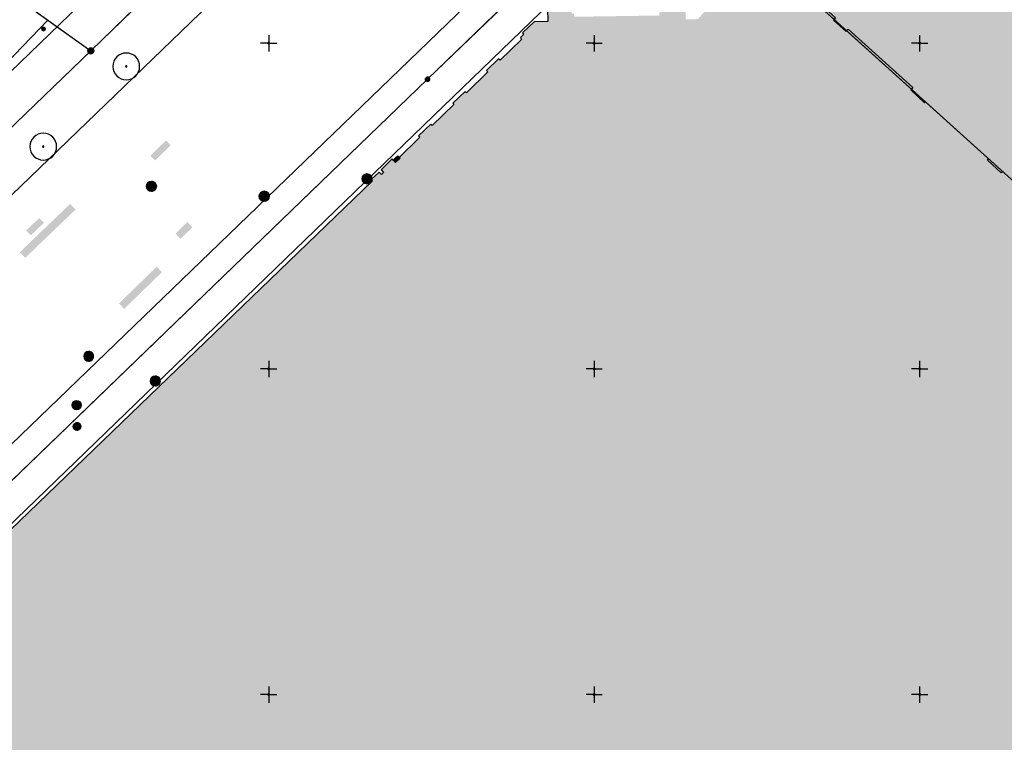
# Model space of a CAD drawing. Header units: metres. Extents: x 2695560 to 2696939, y 1260491 to 1262050.
# Tile 838 of 1005: x 2696207 to 2696282, y 1261446 to 1261502. Entities that reach past the tile are written whole.
import ezdxf

# ---------------------------------------------------------------- set-up
doc = ezdxf.new("R2010")
doc.units = ezdxf.units.M
doc.linetypes.add('AUSGEZOGEN', pattern=[0])
for name, color, linetype in [('XR$1$AV_Gebäudeflächen (BB)', 7, 'AUSGEZOGEN'), ('XR$1$AV_Grenzpunkte', 7, 'AUSGEZOGEN'), ('XR$1$AV_Koordinatennetzpunkte', 7, 'AUSGEZOGEN'), ('XR$1$AV_Linien (BB)', 7, 'AUSGEZOGEN'), ('XR$1$AV_Linien (EO)', 7, 'AUSGEZOGEN'), ('XR$1$AW_LK_Schachtdeckel', 24, 'AUSGEZOGEN'), ('XR$1$EW_LK_Bauwerk', 1, 'AUSGEZOGEN'), ('XR$1$EW_LK_Knoten', 1, 'AUSGEZOGEN'), ('XR$1$FM_LK_SW_TRASSEKNOTEN', 94, 'AUSGEZOGEN'), ('XR$1$GR_Baum', 94, 'AUSGEZOGEN'), ('XR$1$Liegenschaftsgrenzen', 7, 'AUSGEZOGEN'), ('XR$1$PFAV', 255, 'AUSGEZOGEN'), ('XR$1$PFAW', 255, 'AUSGEZOGEN'), ('XR$1$PFEW', 255, 'AUSGEZOGEN'), ('XR$1$PFWFM', 255, 'AUSGEZOGEN'), ('XR$1$RAEW', 8, 'AUSGEZOGEN'), ('XR$1$RP_Abstandslinie', 7, 'AUSGEZOGEN')]:
    doc.layers.add(name, color=color, linetype=linetype)

# ---------------------------------------------------------------- blocks, each defined once
blk = doc.blocks.new('COMPLEXOBJECT_570')
at = {"layer": 'XR$1$AV_Linien (BB)', "color": 7, "linetype": 'AUSGEZOGEN', "transparency": 33554687}
blk.add_lwpolyline([(6122.944, 11389.806), (6147.719, 11413.717), (6200.105, 11464.281), (6253.274, 11515.569)], dxfattribs=at)
blk = doc.blocks.new('COMPLEXOBJECT_580')
at = {"layer": 'XR$1$AV_Linien (BB)', "color": 7, "linetype": 'AUSGEZOGEN', "transparency": 33554687}
blk.add_lwpolyline([(6227.704, 11510.007), (6196.498, 11479.946), (6159.711, 11444.383)], dxfattribs=at)
blk = doc.blocks.new('BAV15')
at = {"layer": 'XR$1$PFAV', "transparency": 33554687}
blk.add_hatch(color=7, dxfattribs=at).paths.add_polyline_path([(0.5, 0), (0.49, 0.1), (0.46, 0.2), (0.41, 0.29), (0.34, 0.36), (0.26, 0.42), (0.17, 0.47), (0.08, 0.49), (-0.03, 0.5), (-0.13, 0.48), (-0.22, 0.45), (-0.31, 0.4), (-0.38, 0.33), (-0.44, 0.24), (-0.48, 0.15), (-0.5, 0.05), (-0.5, -0.05), (-0.48, -0.15), (-0.44, -0.24), (-0.38, -0.33), (-0.31, -0.4), (-0.22, -0.45), (-0.13, -0.48), (-0.03, -0.5), (0.08, -0.49), (0.17, -0.47), (0.26, -0.42), (0.34, -0.36), (0.41, -0.29), (0.46, -0.2), (0.49, -0.1)])
at = {"color": 7, "transparency": 33554687}
for start, end in [(90, 270), (270, 90)]:
    blk.add_arc((0, 0), 0.5, start, end, dxfattribs=at)
at = {"layer": 'XR$1$PFAV', "transparency": 33554687}
blk.add_circle((0, 0), 0.5, dxfattribs=at)
blk = doc.blocks.new('BAV2041')
at = {"color": 7, "transparency": 33554687}
for p, q in [((-0.05, 0), (-0.5, 0)), ((0, 0.5), (0, 0.05)), ((0.05, 0), (0.5, 0)), ((0, -0.05), (0, -0.5))]:
    blk.add_line(p, q, dxfattribs=at)
blk.add_circle((0, 0), 0.05, dxfattribs=at)
for start, end in [(90, 270), (270, 90)]:
    blk.add_arc((0, 0), 0.05, start, end, dxfattribs=at)
blk = doc.blocks.new('WBGR1')
at = {"color": 94, "transparency": 33554687}
for radius, start, end in [(1, 90, 270), (1, 270, 90), (0.05, 90, 270), (0.05, 270, 90)]:
    blk.add_arc((0, 0), radius, start, end, dxfattribs=at)
blk = doc.blocks.new('BAW2088')
at = {"layer": 'XR$1$PFAW', "transparency": 33554687}
blk.add_hatch(color=253, dxfattribs=at).paths.add_polyline_path([(0.51, 0), (0.5, 0.101), (0.47, 0.197), (0.421, 0.286), (0.355, 0.362), (0.275, 0.424), (0.184, 0.469), (0.086, 0.494), (-0.015, 0.499), (-0.115, 0.484), (-0.21, 0.449), (-0.296, 0.395), (-0.369, 0.326), (-0.427, 0.243), (-0.467, 0.15), (-0.487, 0.051), (-0.487, -0.051), (-0.467, -0.15), (-0.427, -0.243), (-0.369, -0.326), (-0.296, -0.395), (-0.21, -0.449), (-0.115, -0.484), (-0.015, -0.499), (0.086, -0.494), (0.184, -0.469), (0.275, -0.424), (0.355, -0.362), (0.421, -0.286), (0.47, -0.197), (0.5, -0.101)])
at = {"transparency": 33554687}
for start, end in [(91.19481, 268.80519), (268.80519, 91.19481)]:
    blk.add_arc((0.01, 0), 0.5, start, end, dxfattribs=at)
at = {"layer": 'XR$1$PFAW', "transparency": 33554687}
blk.add_circle((0.01, 0), 0.5, dxfattribs=at)
blk = doc.blocks.new('BAW2082')
at = {"layer": 'XR$1$PFAW', "transparency": 33554687}
blk.add_hatch(color=7, dxfattribs=at).paths.add_polyline_path([(0.51, 0), (0.5, 0.1), (0.47, 0.19), (0.42, 0.28), (0.35, 0.36), (0.27, 0.42), (0.18, 0.47), (0.08, 0.49), (-0.02, 0.5), (-0.12, 0.48), (-0.21, 0.45), (-0.3, 0.39), (-0.37, 0.32), (-0.43, 0.24), (-0.47, 0.15), (-0.49, 0.05), (-0.49, -0.05), (-0.47, -0.15), (-0.43, -0.25), (-0.37, -0.33), (-0.3, -0.4), (-0.21, -0.45), (-0.12, -0.49), (-0.02, -0.5), (0.08, -0.5), (0.18, -0.47), (0.27, -0.43), (0.35, -0.37), (0.42, -0.29), (0.47, -0.2), (0.5, -0.1)])
at = {"transparency": 33554687}
for start, end in [(91.1948, 268.8052), (268.8052, 91.1948)]:
    blk.add_arc((0.01, 0), 0.5, start, end, dxfattribs=at)
at = {"layer": 'XR$1$PFAW', "transparency": 33554687}
blk.add_circle((0.01, 0), 0.5, dxfattribs=at)
blk = doc.blocks.new('BEWLP2574')
at = {"layer": 'XR$1$PFEW', "transparency": 33554687}
blk.add_hatch(color=7, dxfattribs=at).paths.add_polyline_path([(-0.5, 0), (-0.5, -0.05), (-0.49, -0.1), (-0.48, -0.15), (-0.46, -0.2), (-0.44, -0.24), (-0.41, -0.29), (-0.38, -0.33), (-0.34, -0.36), (-0.31, -0.4), (-0.26, -0.42), (-0.22, -0.45), (-0.17, -0.47), (-0.13, -0.48), (-0.08, -0.49), (-0.03, -0.5), (0.03, -0.5), (0.08, -0.49), (0.13, -0.48), (0.17, -0.47), (0.22, -0.45), (0.26, -0.42), (0.31, -0.4), (0.34, -0.36), (0.38, -0.33), (0.41, -0.29), (0.44, -0.24), (0.46, -0.2), (0.48, -0.15), (0.49, -0.1), (0.5, -0.05), (0.5, 0), (0.5, 0.05), (0.49, 0.1), (0.48, 0.15), (0.46, 0.2), (0.44, 0.24), (0.41, 0.29), (0.38, 0.33), (0.34, 0.36), (0.31, 0.39), (0.26, 0.42), (0.22, 0.45), (0.17, 0.47), (0.13, 0.48), (0.08, 0.49), (0.03, 0.5), (-0.03, 0.5), (-0.08, 0.49), (-0.13, 0.48), (-0.17, 0.47), (-0.22, 0.45), (-0.26, 0.42), (-0.31, 0.39), (-0.34, 0.36), (-0.38, 0.33), (-0.41, 0.29), (-0.44, 0.24), (-0.46, 0.2), (-0.48, 0.15), (-0.49, 0.1), (-0.5, 0.05)])
at = {"color": 1, "transparency": 33554687}
for start, end in [(90, 180), (0, 90), (180, 270), (270, 0)]:
    blk.add_arc((0, 0), 0.5, start, end, dxfattribs=at)
at = {"layer": 'XR$1$PFEW', "transparency": 33554687}
blk.add_circle((0, 0), 0.5, dxfattribs=at)
blk = doc.blocks.new('BEWLP2549_S')
at = {"layer": 'XR$1$PFEW', "transparency": 33554687}
blk.add_hatch(color=7, dxfattribs=at).paths.add_polyline_path([(0.5, 0), (0.49, 0.1), (0.46, 0.2), (0.41, 0.29), (0.34, 0.36), (0.26, 0.42), (0.17, 0.47), (0.08, 0.49), (-0.03, 0.5), (-0.13, 0.48), (-0.22, 0.45), (-0.31, 0.4), (-0.38, 0.33), (-0.44, 0.24), (-0.48, 0.15), (-0.5, 0.05), (-0.5, -0.05), (-0.48, -0.15), (-0.44, -0.24), (-0.38, -0.33), (-0.31, -0.4), (-0.22, -0.45), (-0.13, -0.48), (-0.03, -0.5), (0.08, -0.49), (0.17, -0.47), (0.26, -0.42), (0.34, -0.36), (0.41, -0.29), (0.46, -0.2), (0.49, -0.1)])
at = {"color": 1, "transparency": 33554687}
for p, q in [((0.35, -0.35), (-0.35, 0.35)), ((-0.35, -0.35), (0.35, 0.35))]:
    blk.add_line(p, q, dxfattribs=at)
for start, end in [(91.3809, 268.6191), (268.6191, 91.3809)]:
    blk.add_arc((0, 0), 0.5, start, end, dxfattribs=at)
at = {"layer": 'XR$1$PFEW', "transparency": 33554687}
blk.add_circle((0, 0), 0.5, dxfattribs=at)
blk = doc.blocks.new('BEWLP2561')
at = {"layer": 'XR$1$PFEW', "transparency": 33554687}
blk.add_hatch(color=7, dxfattribs=at).paths.add_polyline_path([(0.49, 0), (0.48, 0.1), (0.45, 0.2), (0.4, 0.29), (0.33, 0.36), (0.25, 0.42), (0.16, 0.47), (0.06, 0.49), (-0.04, 0.5), (-0.14, 0.48), (-0.23, 0.45), (-0.32, 0.4), (-0.39, 0.33), (-0.45, 0.24), (-0.49, 0.15), (-0.51, 0.05), (-0.51, -0.05), (-0.49, -0.15), (-0.45, -0.24), (-0.39, -0.33), (-0.32, -0.4), (-0.23, -0.45), (-0.14, -0.48), (-0.04, -0.5), (0.06, -0.49), (0.16, -0.47), (0.25, -0.42), (0.33, -0.36), (0.4, -0.29), (0.45, -0.2), (0.48, -0.1)])
at = {"layer": 'XR$1$RAEW', "transparency": 33554687}
for points in [[(-0.32, -0.38), (-0.01, 0), (-0.38, 0.32), (-0.4, 0.31), (-0.41, 0.28), (-0.42, 0.26), (-0.44, 0.24), (-0.45, 0.22), (-0.46, 0.2), (-0.47, 0.17), (-0.48, 0.15), (-0.48, 0.12), (-0.49, 0.1), (-0.49, 0.07), (-0.5, 0.05), (-0.5, 0.02), (-0.5, 0), (-0.5, -0.03), (-0.5, -0.05), (-0.49, -0.08), (-0.49, -0.1), (-0.48, -0.13), (-0.48, -0.15), (-0.47, -0.17), (-0.46, -0.2), (-0.45, -0.22), (-0.44, -0.24), (-0.42, -0.27), (-0.41, -0.29), (-0.39, -0.31), (-0.38, -0.33), (-0.36, -0.35), (-0.34, -0.36)], [(0.31, 0.39), (0, 0), (0.38, -0.32), (0.4, -0.3), (0.41, -0.28), (0.43, -0.26), (0.44, -0.24), (0.45, -0.22), (0.46, -0.19), (0.47, -0.17), (0.48, -0.14), (0.48, -0.12), (0.49, -0.09), (0.49, -0.07), (0.49, -0.04), (0.5, -0.02), (0.5, 0.01), (0.49, 0.03), (0.49, 0.06), (0.49, 0.08), (0.48, 0.11), (0.48, 0.13), (0.47, 0.16), (0.46, 0.18), (0.45, 0.21), (0.44, 0.23), (0.42, 0.25), (0.41, 0.27), (0.4, 0.29), (0.38, 0.31), (0.36, 0.33), (0.34, 0.35), (0.33, 0.37)]]:
    blk.add_hatch(color=1, dxfattribs=at).paths.add_polyline_path(points)
at = {"color": 1, "transparency": 33554687}
for p, q in [((0.38, -0.32), (-0.38, 0.32)), ((-0.32, -0.38), (0.31, 0.39))]:
    blk.add_line(p, q, dxfattribs=at)
for start, end in [(91.3809, 268.6191), (268.6191, 91.3809)]:
    blk.add_arc((0, 0), 0.5, start, end, dxfattribs=at)
at = {"layer": 'XR$1$PFEW', "transparency": 33554687}
blk.add_circle((-0.01, 0, -0.99), 0.5, dxfattribs=at)
at = {"layer": 'XR$1$RAEW', "color": 1, "transparency": 33554687}
for points in [[(-0.32, -0.38), (-0.01, 0), (-0.38, 0.32)], [(0.31, 0.39), (0, 0), (0.38, -0.32)]]:
    blk.add_lwpolyline(points, dxfattribs=at)
for centre, start, end in [((0, 0), 139.4821, 229.5111), ((0, -0.01), 320.3659, 51.6348)]:
    blk.add_arc(centre, 0.5, start, end, dxfattribs=at)
blk = doc.blocks.new('BEW957')
at = {"layer": 'XR$1$RAEW', "transparency": 33554687}
blk.add_hatch(color=1, dxfattribs=at).paths.add_polyline_path([(-0.5, 0), (-0.5, -0.05), (-0.49, -0.1), (-0.48, -0.15), (-0.46, -0.2), (-0.44, -0.24), (-0.41, -0.29), (-0.38, -0.33), (-0.34, -0.36), (-0.31, -0.4), (-0.26, -0.42), (-0.22, -0.45), (-0.17, -0.47), (-0.13, -0.48), (-0.08, -0.49), (-0.03, -0.5), (0.03, -0.5), (0.08, -0.49), (0.13, -0.48), (0.17, -0.47), (0.22, -0.45), (0.26, -0.42), (0.31, -0.4), (0.34, -0.36), (0.38, -0.33), (0.41, -0.29), (0.44, -0.24), (0.46, -0.2), (0.48, -0.15), (0.49, -0.1), (0.5, -0.05), (0.5, 0), (0.5, 0.05), (0.49, 0.1), (0.48, 0.15), (0.46, 0.2), (0.44, 0.24), (0.41, 0.29), (0.38, 0.33), (0.34, 0.36), (0.31, 0.4), (0.26, 0.42), (0.22, 0.45), (0.17, 0.47), (0.13, 0.48), (0.08, 0.49), (0.03, 0.5), (-0.03, 0.5), (-0.08, 0.49), (-0.13, 0.48), (-0.17, 0.47), (-0.22, 0.45), (-0.26, 0.42), (-0.31, 0.4), (-0.34, 0.36), (-0.38, 0.33), (-0.41, 0.29), (-0.44, 0.24), (-0.46, 0.2), (-0.48, 0.15), (-0.49, 0.1), (-0.5, 0.05)])
at = {"color": 1, "transparency": 33554687}
for start, end in [(90, 180), (180, 270), (0, 90), (270, 0)]:
    blk.add_arc((0, 0), 0.5, start, end, dxfattribs=at)
at = {"layer": 'XR$1$RAEW', "color": 1, "transparency": 33554687}
blk.add_circle((0, 0), 0.5, dxfattribs=at)
blk = doc.blocks.new('BEWLP2514')
at = {"layer": 'XR$1$PFEW', "transparency": 33554687}
blk.add_hatch(color=7, dxfattribs=at).paths.add_polyline_path([(0.5, 0), (-0.5, 0), (-0.5, -0.5), (0.5, -0.5)])
at = {"color": 1, "transparency": 33554687}
blk.add_lwpolyline([(-0.5, 0), (0.5, 0), (0.5, -0.5), (-0.5, -0.5), (-0.5, 0)], close=True, dxfattribs=at)
at = {"layer": 'XR$1$PFEW', "transparency": 33554687}
for p, q in [((-0.5, -0.5), (-0.5, 0)), ((-0.5, 0), (0.5, 0)), ((0.5, 0), (0.5, -0.5)), ((0.5, -0.5), (-0.5, -0.5))]:
    blk.add_line(p, q, dxfattribs=at)
blk = doc.blocks.new('BWFM2')
at = {"layer": 'XR$1$PFWFM', "transparency": 33554687}
blk.add_hatch(color=7, dxfattribs=at).paths.add_polyline_path([(0, 0.5), (-0.05, 0.5), (-0.1, 0.49), (-0.15, 0.47), (-0.19, 0.46), (-0.24, 0.43), (-0.28, 0.41), (-0.32, 0.38), (-0.36, 0.34), (-0.39, 0.3), (-0.42, 0.26), (-0.44, 0.22), (-0.46, 0.17), (-0.47, 0.12), (-0.48, 0.07), (-0.49, 0.02), (-0.49, -0.02), (-0.48, -0.07), (-0.47, -0.12), (-0.46, -0.17), (-0.44, -0.22), (-0.42, -0.26), (-0.39, -0.3), (-0.36, -0.34), (-0.32, -0.38), (-0.28, -0.41), (-0.24, -0.43), (-0.19, -0.46), (-0.15, -0.47), (-0.1, -0.49), (-0.05, -0.5), (0, -0.5), (0.05, -0.5), (0.1, -0.49), (0.15, -0.48), (0.2, -0.46), (0.25, -0.44), (0.29, -0.41), (0.33, -0.38), (0.37, -0.35), (0.4, -0.31), (0.43, -0.27), (0.46, -0.22), (0.48, -0.18), (0.49, -0.13), (0.5, -0.08), (0.51, -0.03), (0.51, 0.03), (0.5, 0.08), (0.49, 0.13), (0.48, 0.18), (0.46, 0.22), (0.43, 0.27), (0.4, 0.31), (0.37, 0.35), (0.33, 0.38), (0.29, 0.41), (0.25, 0.44), (0.2, 0.46), (0.15, 0.48), (0.1, 0.49), (0.05, 0.5)])
at = {"color": 94, "transparency": 33554687}
for start, end in [(91.1948, 268.8052), (268.8052, 91.1948)]:
    blk.add_arc((0.01, 0), 0.5, start, end, dxfattribs=at)

msp = doc.modelspace()

# ---------------------------------------------------------------- hatches: boundary and pattern name
at = {"transparency": 33554687}
for points in [[(2696216.877, 1261491.178), (2696217.239, 1261490.806), (2696218.447, 1261491.982), (2696218.085, 1261492.354)], [(2696206.85, 1261483.769), (2696207.264, 1261483.337), (2696211.135, 1261487.047), (2696210.72, 1261487.479)], [(2696207.335, 1261485.432), (2696207.694, 1261485.058), (2696208.701, 1261486.022), (2696208.342, 1261486.396)], [(2696218.81, 1261485.207), (2696219.203, 1261484.8), (2696220.106, 1261485.671), (2696219.713, 1261486.078)], [(2696214.462, 1261479.832), (2696214.865, 1261479.417), (2696217.772, 1261482.24), (2696217.369, 1261482.655)]]:
    msp.add_hatch(color=7, dxfattribs=at).paths.add_polyline_path(points)
at = {"layer": 'XR$1$AV_Gebäudeflächen (BB)', "true_color": 0xd2d2d2, "transparency": 33554687}
for points in [[(2696332.792, 1261513.007), (2696326.94, 1261522.178), (2696327.885, 1261523.085), (2696329.732, 1261524.858), (2696337.847, 1261532.646), (2696340.504, 1261534.355), (2696336.651, 1261540.309), (2696339.906, 1261542.417), (2696336.18, 1261548.226), (2696335.271, 1261549.638), (2696331.981, 1261547.521), (2696330.859, 1261549.265), (2696331.002, 1261549.357), (2696329.929, 1261551.025), (2696327.748, 1261554.414), (2696325.063, 1261552.636), (2696324.218, 1261553.875), (2696323.248, 1261555.296), (2696323.173, 1261555.387), (2696323.097, 1261555.477), (2696323.02, 1261555.565), (2696322.941, 1261555.653), (2696322.862, 1261555.74), (2696322.782, 1261555.827), (2696322.7, 1261555.912), (2696322.618, 1261555.996), (2696322.535, 1261556.079), (2696322.45, 1261556.161), (2696322.365, 1261556.242), (2696322.279, 1261556.322), (2696322.191, 1261556.402), (2696322.103, 1261556.48), (2696322.014, 1261556.557), (2696321.924, 1261556.633), (2696321.833, 1261556.707), (2696321.741, 1261556.781), (2696321.649, 1261556.854), (2696321.555, 1261556.926), (2696321.461, 1261556.996), (2696321.366, 1261557.065), (2696321.27, 1261557.134), (2696321.173, 1261557.201), (2696321.075, 1261557.266), (2696320.977, 1261557.331), (2696320.878, 1261557.395), (2696320.778, 1261557.457), (2696320.677, 1261557.518), (2696320.576, 1261557.578), (2696320.474, 1261557.637), (2696320.396, 1261557.689), (2696320.318, 1261557.74), (2696320.239, 1261557.79), (2696320.16, 1261557.84), (2696320.081, 1261557.89), (2696320.001, 1261557.939), (2696319.922, 1261557.988), (2696319.842, 1261558.036), (2696319.761, 1261558.084), (2696319.681, 1261558.131), (2696319.6, 1261558.178), (2696319.518, 1261558.225), (2696319.437, 1261558.27), (2696319.355, 1261558.316), (2696319.273, 1261558.361), (2696319.191, 1261558.405), (2696319.108, 1261558.449), (2696319.026, 1261558.492), (2696318.943, 1261558.535), (2696318.859, 1261558.578), (2696318.776, 1261558.62), (2696318.692, 1261558.661), (2696318.608, 1261558.702), (2696318.524, 1261558.743), (2696318.439, 1261558.783), (2696318.354, 1261558.822), (2696318.269, 1261558.861), (2696318.184, 1261558.9), (2696318.099, 1261558.938), (2696318.013, 1261558.975), (2696317.927, 1261559.012), (2696317.783, 1261559.07), (2696317.638, 1261559.126), (2696317.493, 1261559.18), (2696317.347, 1261559.233), (2696317.2, 1261559.284), (2696317.053, 1261559.333), (2696316.906, 1261559.381), (2696316.757, 1261559.426), (2696316.609, 1261559.471), (2696316.459, 1261559.513), (2696316.31, 1261559.554), (2696316.159, 1261559.592), (2696316.009, 1261559.63), (2696315.858, 1261559.665), (2696315.706, 1261559.699), (2696315.554, 1261559.731), (2696315.402, 1261559.761), (2696315.25, 1261559.789), (2696315.097, 1261559.816), (2696314.944, 1261559.841), (2696314.79, 1261559.864), (2696314.636, 1261559.885), (2696314.483, 1261559.904), (2696314.328, 1261559.922), (2696314.174, 1261559.938), (2696314.019, 1261559.952), (2696313.865, 1261559.965), (2696313.71, 1261559.975), (2696313.555, 1261559.984), (2696313.4, 1261559.991), (2696313.245, 1261559.996), (2696313.04, 1261560.003), (2696312.836, 1261560.007), (2696312.631, 1261560.008), (2696312.426, 1261560.006), (2696312.221, 1261560.002), (2696312.016, 1261559.994), (2696311.812, 1261559.984), (2696311.608, 1261559.971), (2696311.403, 1261559.955), (2696311.199, 1261559.936), (2696310.996, 1261559.914), (2696310.792, 1261559.889), (2696310.589, 1261559.862), (2696310.387, 1261559.832), (2696310.185, 1261559.799), (2696309.983, 1261559.763), (2696309.782, 1261559.724), (2696309.581, 1261559.682), (2696309.381, 1261559.638), (2696309.182, 1261559.591), (2696308.984, 1261559.541), (2696308.786, 1261559.488), (2696308.588, 1261559.433), (2696308.392, 1261559.375), (2696308.197, 1261559.314), (2696308.002, 1261559.25), (2696307.808, 1261559.184), (2696307.615, 1261559.114), (2696307.424, 1261559.043), (2696307.233, 1261558.968), (2696307.043, 1261558.891), (2696306.893, 1261558.828), (2696306.743, 1261558.763), (2696306.594, 1261558.696), (2696306.446, 1261558.628), (2696306.299, 1261558.558), (2696306.152, 1261558.486), (2696306.007, 1261558.413), (2696305.862, 1261558.338), (2696305.718, 1261558.261), (2696305.575, 1261558.183), (2696305.432, 1261558.104), (2696305.291, 1261558.023), (2696305.15, 1261557.94), (2696305.011, 1261557.856), (2696304.872, 1261557.77), (2696304.735, 1261557.682), (2696304.598, 1261557.593), (2696304.462, 1261557.503), (2696304.327, 1261557.411), (2696304.194, 1261557.318), (2696304.061, 1261557.223), (2696303.93, 1261557.126), (2696303.799, 1261557.028), (2696303.67, 1261556.929), (2696303.541, 1261556.828), (2696303.414, 1261556.726), (2696303.288, 1261556.623), (2696303.163, 1261556.518), (2696303.04, 1261556.412), (2696302.917, 1261556.304), (2696302.796, 1261556.195), (2696258.645, 1261513.69), (2696258.86, 1261513.467), (2696258.813, 1261511.438), (2696258.707, 1261511.317), (2696259.17, 1261510.89), (2696263.459, 1261507.018), (2696287.72, 1261485.12), (2696288.247, 1261484.644), (2696293.974, 1261479.484), (2696296.017, 1261476.307), (2696303.487, 1261481.111), (2696319.11, 1261491.142), (2696338.776, 1261503.629)], [(2696263.459, 1261507.018), (2696263.39, 1261506.941), (2696263.607, 1261506.745), (2696261.719, 1261504.691), (2696261.631, 1261504.772), (2696260.754, 1261503.818), (2696260.843, 1261503.737), (2696258.934, 1261501.66), (2696258.005, 1261501.646), (2696257.991, 1261502.596), (2696257.721, 1261502.592), (2696257.717, 1261502.842), (2696256.405, 1261502.823), (2696256.409, 1261502.57), (2696256.149, 1261502.566), (2696256.154, 1261502.192), (2696255.964, 1261502.189), (2696255.968, 1261501.936), (2696249.42, 1261501.84), (2696249.416, 1261502.087), (2696249.236, 1261502.084), (2696249.23, 1261502.47), (2696248.97, 1261502.466), (2696248.967, 1261502.713), (2696247.655, 1261502.694), (2696247.659, 1261502.444), (2696247.392, 1261502.44), (2696247.406, 1261501.482), (2696246.362, 1261501.462), (2696245.462, 1261500.608), (2696245.566, 1261500.5), (2696245.307, 1261500.25), (2696245.4, 1261500.096), (2696243.743, 1261498.5), (2696243.632, 1261498.615), (2696242.699, 1261497.717), (2696242.81, 1261497.602), (2696241.153, 1261496.006), (2696241.049, 1261496.114), (2696240.109, 1261495.209), (2696240.191, 1261495.101), (2696238.517, 1261493.489), (2696238.413, 1261493.597), (2696237.479, 1261492.697), (2696237.583, 1261492.59), (2696235.902, 1261490.971), (2696235.798, 1261491.079), (2696235.538, 1261490.829), (2696235.442, 1261490.929), (2696234.599, 1261490.103), (2696234.795, 1261489.876), (2696234.641, 1261489.727), (2696234.454, 1261489.922), (2696233.849, 1261489.339), (2696233.939, 1261489.246), (2696200.368, 1261456.918), (2696200.278, 1261457.012), (2696199.622, 1261456.381), (2696199.713, 1261456.288), (2696199.554, 1261456.134), (2696199.478, 1261456.057), (2696199.404, 1261455.979), (2696199.331, 1261455.899), (2696199.26, 1261455.818), (2696199.19, 1261455.735), (2696199.122, 1261455.651), (2696199.056, 1261455.565), (2696198.992, 1261455.479), (2696198.929, 1261455.39), (2696198.868, 1261455.301), (2696198.809, 1261455.211), (2696198.752, 1261455.119), (2696198.697, 1261455.026), (2696198.644, 1261454.932), (2696198.592, 1261454.837), (2696198.543, 1261454.741), (2696198.495, 1261454.644), (2696198.449, 1261454.546), (2696198.406, 1261454.447), (2696198.364, 1261454.347), (2696198.325, 1261454.247), (2696198.287, 1261454.145), (2696198.252, 1261454.043), (2696198.218, 1261453.94), (2696198.187, 1261453.837), (2696198.158, 1261453.733), (2696198.131, 1261453.628), (2696198.106, 1261453.523), (2696198.083, 1261453.418), (2696198.062, 1261453.311), (2696198.044, 1261453.205), (2696198.029, 1261453.108), (2696198.016, 1261453.011), (2696198.005, 1261452.914), (2696197.995, 1261452.817), (2696197.987, 1261452.719), (2696197.981, 1261452.622), (2696197.977, 1261452.524), (2696197.975, 1261452.426), (2696197.974, 1261452.328), (2696197.976, 1261452.23), (2696197.978, 1261452.133), (2696197.983, 1261452.035), (2696197.99, 1261451.937), (2696197.998, 1261451.84), (2696198.008, 1261451.743), (2696198.02, 1261451.645), (2696198.034, 1261451.549), (2696198.049, 1261451.452), (2696198.067, 1261451.356), (2696198.085, 1261451.26), (2696198.106, 1261451.164), (2696198.129, 1261451.069), (2696198.153, 1261450.974), (2696198.179, 1261450.88), (2696198.206, 1261450.786), (2696198.236, 1261450.693), (2696198.267, 1261450.6), (2696198.3, 1261450.508), (2696198.334, 1261450.416), (2696198.37, 1261450.325), (2696198.408, 1261450.235), (2696198.442, 1261450.158), (2696198.478, 1261450.081), (2696198.514, 1261450.004), (2696198.552, 1261449.929), (2696198.591, 1261449.854), (2696198.631, 1261449.779), (2696198.673, 1261449.705), (2696198.715, 1261449.632), (2696198.759, 1261449.56), (2696198.804, 1261449.488), (2696198.85, 1261449.417), (2696198.897, 1261449.347), (2696198.945, 1261449.277), (2696198.995, 1261449.209), (2696199.045, 1261449.141), (2696199.097, 1261449.074), (2696199.149, 1261449.007), (2696199.203, 1261448.942), (2696199.258, 1261448.877), (2696199.314, 1261448.814), (2696199.37, 1261448.751), (2696199.428, 1261448.689), (2696199.487, 1261448.628), (2696199.546, 1261448.568), (2696199.607, 1261448.509), (2696199.669, 1261448.451), (2696199.731, 1261448.394), (2696199.795, 1261448.338), (2696199.859, 1261448.283), (2696199.924, 1261448.229), (2696199.99, 1261448.176), (2696199.924, 1261448.094), (2696200.624, 1261447.549), (2696200.696, 1261447.641), (2696202.68, 1261446.097), (2696202.598, 1261445.992), (2696202.897, 1261445.759), (2696202.576, 1261445.317), (2696202.679, 1261445.237), (2696202.088, 1261444.478), (2696201.985, 1261444.558), (2696201.634, 1261444.107), (2696203.628, 1261442.555), (2696203.58, 1261442.494), (2696203.73, 1261442.377), (2696203.251, 1261441.761), (2696203.353, 1261441.682), (2696185.723, 1261419.041), (2696185.62, 1261419.121), (2696184.809, 1261418.079), (2696184.904, 1261418.005), (2696170.919, 1261400.045), (2696129.824, 1261347.271), (2696128.338, 1261348.428), (2696111.018, 1261326.187), (2696118.318, 1261320.502), (2696118.729, 1261321.029), (2696132.916, 1261309.952), (2696134.303, 1261311.685), (2696147.766, 1261301.174), (2696147.783, 1261301.158), (2696147.8, 1261301.143), (2696147.818, 1261301.129), (2696147.837, 1261301.115), (2696147.856, 1261301.103), (2696147.875, 1261301.091), (2696147.896, 1261301.08), (2696147.916, 1261301.07), (2696147.937, 1261301.06), (2696147.959, 1261301.052), (2696147.981, 1261301.045), (2696148.003, 1261301.039), (2696148.025, 1261301.033), (2696148.048, 1261301.029), (2696148.07, 1261301.025), (2696148.093, 1261301.023), (2696148.116, 1261301.022), (2696148.139, 1261301.021), (2696148.162, 1261301.022), (2696148.185, 1261301.023), (2696148.208, 1261301.026), (2696148.231, 1261301.03), (2696148.253, 1261301.034), (2696148.276, 1261301.04), (2696148.298, 1261301.046), (2696148.319, 1261301.054), (2696148.341, 1261301.062), (2696148.362, 1261301.072), (2696148.382, 1261301.082), (2696148.402, 1261301.093), (2696148.422, 1261301.105), (2696148.531, 1261301.244), (2696151.376, 1261304.888), (2696164.603, 1261294.561), (2696168.804, 1261291.281), (2696169.742, 1261290.548), (2696169.601, 1261290.367), (2696170.05, 1261290.016), (2696169.847, 1261289.756), (2696169.95, 1261289.676), (2696167.773, 1261286.888), (2696167.678, 1261286.962), (2696167.482, 1261286.71), (2696167.395, 1261286.778), (2696166.897, 1261286.14), (2696167.378, 1261285.764), (2696167.46, 1261285.87), (2696176.904, 1261278.495), (2696178.087, 1261277.572), (2696233.012, 1261234.686), (2696239.091, 1261242.516), (2696249.413, 1261234.501), (2696283.715, 1261278.68), (2696273.346, 1261286.73), (2696273.303, 1261286.674), (2696267.033, 1261291.543), (2696269.049, 1261294.139), (2696260.009, 1261301.191), (2696257.977, 1261298.574), (2696243.963, 1261309.454), (2696247.048, 1261313.427), (2696243.936, 1261315.866), (2696250.138, 1261323.842), (2696239.215, 1261332.356), (2696240.626, 1261334.166), (2696234.316, 1261339.085), (2696232.906, 1261337.274), (2696227.763, 1261341.283), (2696229.64, 1261343.675), (2696215.937, 1261354.318), (2696215.74, 1261354.471), (2696213.875, 1261352.096), (2696207.138, 1261357.345), (2696209.828, 1261360.797), (2696210.201, 1261360.506), (2696212.218, 1261363.109), (2696213.269, 1261364.465), (2696212.934, 1261364.726), (2696219.282, 1261372.874), (2696205.189, 1261383.854), (2696205.23, 1261383.907), (2696204.71, 1261384.312), (2696204.63, 1261384.21), (2696200.026, 1261387.797), (2696200.106, 1261387.9), (2696199.885, 1261388.072), (2696203.594, 1261392.832), (2696206.995, 1261390.212), (2696208.896, 1261392.623), (2696209.518, 1261392.136), (2696213.169, 1261396.767), (2696236.737, 1261378.377), (2696236.774, 1261378.424), (2696258.007, 1261361.865), (2696257.752, 1261361.544), (2696258.61, 1261360.863), (2696259.493, 1261361.975), (2696259.364, 1261362.075), (2696276.898, 1261384.686), (2696277.001, 1261384.606), (2696277.368, 1261385.08), (2696276.452, 1261385.79), (2696276.393, 1261385.713), (2696273.275, 1261388.131), (2696273.375, 1261388.26), (2696272.467, 1261388.964), (2696269.31, 1261391.412), (2696284.301, 1261410.6), (2696284.412, 1261410.742), (2696282.992, 1261411.896), (2696293.109, 1261424.846), (2696293.142, 1261424.82), (2696301.565, 1261435.717), (2696307.873, 1261443.675), (2696292.294, 1261455.781), (2696292.709, 1261456.315), (2696292.167, 1261456.736), (2696292.588, 1261457.278), (2696301.175, 1261468.287), (2696296.017, 1261476.307), (2696293.974, 1261479.484), (2696288.247, 1261484.644), (2696287.72, 1261485.12)]]:
    msp.add_hatch(color=254, dxfattribs=at).paths.add_polyline_path(points)

# ---------------------------------------------------------------- linework, layer by layer
at = {"layer": 'XR$1$AV_Linien (BB)', "color": 7, "linetype": 'AUSGEZOGEN', "transparency": 33554687}
for p, q in [((2696212.3, 1261499.23), (2696215.741, 1261502.542)), ((2696204.833, 1261497.264), (2696209.006, 1261501.586)), ((2696209.006, 1261501.586), (2696212.3, 1261499.23)), ((2696195.22, 1261482.77), (2696212.3, 1261499.23))]:
    msp.add_line(p, q, dxfattribs=at)
for points in [[(2696168.573, 1261528.278), (2696170.194, 1261527.107), (2696171.358, 1261528.726), (2696177.04, 1261524.64), (2696179.57, 1261522.85), (2696193.24, 1261512.98), (2696204.75, 1261504.63), (2696209.006, 1261501.586)], [(2696263.459, 1261507.018), (2696287.72, 1261485.12), (2696288.247, 1261484.644), (2696293.974, 1261479.484), (2696296.017, 1261476.307)], [(2696245.902, 1261504.51), (2696238.17, 1261497.05), (2696198.53, 1261458.824)], [(2696247.392, 1261502.44), (2696247.406, 1261501.482), (2696246.362, 1261501.462), (2696245.462, 1261500.608), (2696245.566, 1261500.5), (2696245.307, 1261500.25), (2696245.4, 1261500.096), (2696243.743, 1261498.5), (2696243.632, 1261498.615), (2696242.699, 1261497.717), (2696242.81, 1261497.602), (2696241.153, 1261496.006), (2696241.049, 1261496.114), (2696240.109, 1261495.209), (2696240.191, 1261495.101), (2696238.517, 1261493.489), (2696238.413, 1261493.597), (2696237.479, 1261492.697), (2696237.583, 1261492.59), (2696235.902, 1261490.971), (2696235.798, 1261491.079), (2696235.538, 1261490.829), (2696235.442, 1261490.929), (2696234.599, 1261490.103), (2696234.795, 1261489.876), (2696234.641, 1261489.727), (2696234.454, 1261489.922), (2696233.849, 1261489.339), (2696233.939, 1261489.246), (2696200.368, 1261456.918)]]:
    msp.add_lwpolyline(points, dxfattribs=at)
at = {"layer": 'XR$1$AV_Linien (EO)', "color": 7, "linetype": 'AUSGEZOGEN', "transparency": 33554687}
for points in [[(2696263.607, 1261506.745), (2696264.347, 1261506.077), (2696264.528, 1261506.277), (2696269.523, 1261501.767), (2696269.356, 1261501.581), (2696270.321, 1261500.71), (2696270.488, 1261500.895), (2696275.461, 1261496.405), (2696275.293, 1261496.22), (2696276.35, 1261495.239), (2696276.423, 1261495.32)], [(2696282.339, 1261489.979), (2696282.238, 1261489.868), (2696281.177, 1261490.826), (2696281.277, 1261490.937)]]:
    msp.add_lwpolyline(points, dxfattribs=at)
at = {"layer": 'XR$1$Liegenschaftsgrenzen', "color": 7, "linetype": 'AUSGEZOGEN', "transparency": 33554687}
for p, q in [((2696204.75, 1261504.63), (2696212.3, 1261499.23)), ((2696212.3, 1261499.23), (2696195.22, 1261482.77))]:
    msp.add_line(p, q, dxfattribs=at)
for points in [[(2696255.77, 1261514.03), (2696238.17, 1261497.05), (2696191.37, 1261451.92), (2696155.736, 1261417.519)], [(2696226.34, 1261513.91), (2696227.16, 1261512.98), (2696216.65, 1261502.77), (2696216.31, 1261503.09), (2696212.3, 1261499.23)], [(2696255.77, 1261514.03), (2696259.17, 1261510.89), (2696287.72, 1261485.12), (2696293.974, 1261479.484), (2696296.017, 1261476.307)]]:
    msp.add_lwpolyline(points, dxfattribs=at)
at = {"layer": 'XR$1$RP_Abstandslinie', "color": 7, "linetype": 'AUSGEZOGEN', "transparency": 33554687}
for points in [[(2696296.973, 1261550.565), (2696267.85, 1261522.46), (2696232.6, 1261488.43), (2696197.34, 1261454.4), (2696165.35, 1261423.53), (2696133.3, 1261392.59), (2696109.56, 1261369.68), (2696086.21, 1261347.14)], [(2696222.22, 1261513.16), (2696191.49, 1261483.5), (2696161.49, 1261454.55), (2696145.29, 1261471.3)]]:
    msp.add_lwpolyline(points, dxfattribs=at)

# ---------------------------------------------------------------- block references
at = {"layer": 'XR$1$AV_Grenzpunkte', "color": 7, "linetype": 'AUSGEZOGEN', "lineweight": -3, "transparency": 33554687}
for p, xscale, yscale in [((2696212.3, 1261499.23), 0.4549999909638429, 0.4549999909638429), ((2696238.17, 1261497.05), 0.3249999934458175, 0.3249999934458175)]:
    msp.add_blockref('BAV15', p, dxfattribs=dict(at, xscale=xscale, yscale=yscale))
at = {"layer": 'XR$1$AV_Koordinatennetzpunkte', "color": 7, "linetype": 'AUSGEZOGEN', "lineweight": -3, "transparency": 33554687, "xscale": 1.25, "yscale": 1.25}
for p in [(2696225.97, 1261499.81), (2696250.97, 1261499.81), (2696275.97, 1261499.81), (2696225.97, 1261474.81), (2696250.97, 1261474.81), (2696275.97, 1261474.81), (2696225.97, 1261449.81), (2696250.97, 1261449.81), (2696275.97, 1261449.81)]:
    msp.add_blockref('BAV2041', p, dxfattribs=at)
at = {"layer": 'XR$1$AV_Linien (BB)', "color": 7, "linetype": 'AUSGEZOGEN', "lineweight": -3, "transparency": 33554687}
for name in ['COMPLEXOBJECT_570', 'COMPLEXOBJECT_580']:
    msp.add_blockref(name, (2690000.97, 1249999.81), dxfattribs=at)
at = {"layer": 'XR$1$AW_LK_Schachtdeckel', "color": 24, "linetype": 'AUSGEZOGEN', "lineweight": -3, "transparency": 33554687, "xscale": 0.7499999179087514, "yscale": 0.7499999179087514}
for p in [(2696233.508, 1261489.402), (2696217.249, 1261473.878)]:
    msp.add_blockref('BAW2082', p, dxfattribs=at)
at = {"layer": 'XR$1$AW_LK_Schachtdeckel', "color": 24, "linetype": 'AUSGEZOGEN', "lineweight": -3, "transparency": 33554687, "xscale": 0.7578193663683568, "yscale": 0.7578193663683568, "rotation": 44.97019596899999}
msp.add_blockref('BAW2088', (2696225.616, 1261488.058), dxfattribs=at)
at = {"layer": 'XR$1$EW_LK_Bauwerk', "color": 1, "linetype": 'AUSGEZOGEN', "lineweight": -3, "transparency": 33554687, "xscale": 0.6874999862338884, "yscale": 0.6874999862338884}
msp.add_blockref('BEWLP2574', (2696211.215, 1261472.027), dxfattribs=at)
at = {"layer": 'XR$1$EW_LK_Knoten', "color": 1, "linetype": 'AUSGEZOGEN', "lineweight": -3, "transparency": 33554687}
for name, p, xscale, yscale in [('BEW957', (2696208.667, 1261500.903), 0.2749999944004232, 0.2749999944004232), ('BEWLP2549_S', (2696216.963, 1261488.828), 0.749999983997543, 0.749999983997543)]:
    msp.add_blockref(name, p, dxfattribs=dict(at, xscale=xscale, yscale=yscale))
for name, p, xscale, yscale, rotation in [('BEWLP2514', (2696235.717, 1261491.001), 0.5, 0.5, 43.86240000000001), ('BEWLP2561', (2696211.239, 1261470.393), 0.5685506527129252, 0.5685506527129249, 133.9677)]:
    msp.add_blockref(name, p, dxfattribs=dict(at, xscale=xscale, yscale=yscale, rotation=rotation))
at = {"layer": 'XR$1$FM_LK_SW_TRASSEKNOTEN', "color": 94, "linetype": 'AUSGEZOGEN', "lineweight": -3, "transparency": 33554687, "xscale": 0.7499999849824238, "yscale": 0.7499999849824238}
msp.add_blockref('BWFM2', (2696212.13, 1261475.78), dxfattribs=at)
at = {"layer": 'XR$1$GR_Baum', "color": 94, "linetype": 'AUSGEZOGEN', "lineweight": -3, "transparency": 33554687, "xscale": 1.027451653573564, "yscale": 1.027451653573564}
for p in [(2696215.026, 1261498.032), (2696208.649, 1261491.873)]:
    msp.add_blockref('WBGR1', p, dxfattribs=at)

doc.saveas('drawing.dxf')
